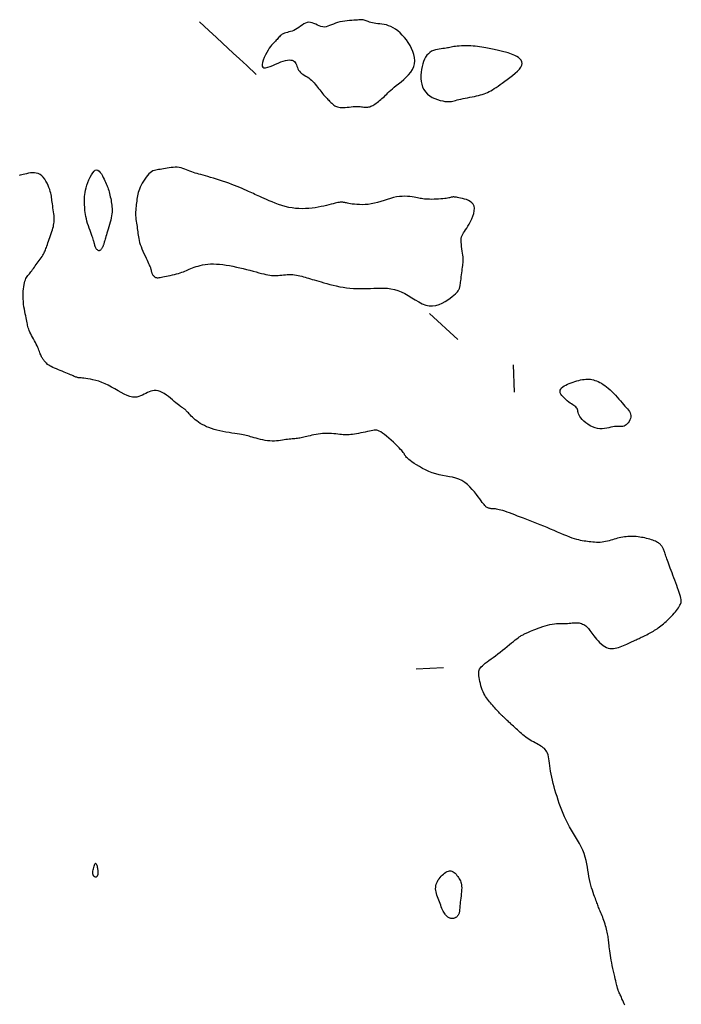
# Model space of a CAD drawing. Header units: millimetres. Extents: x 32690613 to 32693367, y 5343692 to 5344708.
# Tile 338 of 656: x 32692860 to 32692884, y 5343776 to 5343812. Entities that reach past the tile are written whole.
import ezdxf

# ---------------------------------------------------------------- set-up
doc = ezdxf.new("R2010")
doc.units = ezdxf.units.MM
doc.header["$LTSCALE"] = 20
doc.layers.add('02-DGM_HL_493.50', color=112, linetype='Continuous')

msp = doc.modelspace()

# ---------------------------------------------------------------- linework, layer by layer
at = {"layer": '02-DGM_HL_493.50', "elevation": 493.5, "flags": 128}
for points in [[(32692868.828, 5343810.124), (32692868.483, 5343810.443), (32692868.211, 5343810.694), (32692867.988, 5343810.901), (32692867.789, 5343811.084), (32692867.591, 5343811.268), (32692867.368, 5343811.474), (32692867.096, 5343811.726), (32692866.751, 5343812.045)], [(32692882.324, 5343776.016), (32692882.3, 5343776.074), (32692882.275, 5343776.134), (32692882.25, 5343776.193), (32692882.225, 5343776.251), (32692882.201, 5343776.306), (32692882.179, 5343776.357), (32692882.159, 5343776.402), (32692882.142, 5343776.441), (32692882.126, 5343776.476), (32692882.113, 5343776.507), (32692882.101, 5343776.534), (32692882.091, 5343776.558), (32692882.083, 5343776.579), (32692882.076, 5343776.598), (32692882.07, 5343776.615), (32692882.065, 5343776.633), (32692882.06, 5343776.652), (32692882.054, 5343776.675), (32692882.047, 5343776.704), (32692882.039, 5343776.74), (32692882.028, 5343776.785), (32692882.015, 5343776.841), (32692881.998, 5343776.909), (32692881.979, 5343776.987), (32692881.958, 5343777.075), (32692881.935, 5343777.168), (32692881.912, 5343777.266), (32692881.889, 5343777.367), (32692881.867, 5343777.468), (32692881.847, 5343777.567), (32692881.83, 5343777.663), (32692881.814, 5343777.755), (32692881.8, 5343777.843), (32692881.789, 5343777.927), (32692881.778, 5343778.006), (32692881.769, 5343778.081), (32692881.761, 5343778.151), (32692881.754, 5343778.216), (32692881.747, 5343778.275), (32692881.741, 5343778.331), (32692881.735, 5343778.384), (32692881.728, 5343778.434), (32692881.721, 5343778.483), (32692881.713, 5343778.533), (32692881.705, 5343778.583), (32692881.695, 5343778.635), (32692881.683, 5343778.69), (32692881.67, 5343778.748), (32692881.656, 5343778.807), (32692881.64, 5343778.868), (32692881.623, 5343778.93), (32692881.604, 5343778.993), (32692881.585, 5343779.055), (32692881.563, 5343779.117), (32692881.541, 5343779.178), (32692881.518, 5343779.238), (32692881.494, 5343779.297), (32692881.471, 5343779.354), (32692881.448, 5343779.408), (32692881.426, 5343779.46), (32692881.405, 5343779.51), (32692881.385, 5343779.557), (32692881.368, 5343779.601), (32692881.352, 5343779.643), (32692881.337, 5343779.685), (32692881.322, 5343779.728), (32692881.307, 5343779.772), (32692881.29, 5343779.82), (32692881.271, 5343779.872), (32692881.249, 5343779.93), (32692881.224, 5343779.996), (32692881.197, 5343780.068), (32692881.168, 5343780.146), (32692881.139, 5343780.231), (32692881.11, 5343780.321), (32692881.082, 5343780.417), (32692881.056, 5343780.517), (32692881.033, 5343780.623), (32692881.014, 5343780.732), (32692880.997, 5343780.846), (32692880.98, 5343780.962), (32692880.962, 5343781.081), (32692880.941, 5343781.202), (32692880.915, 5343781.325), (32692880.882, 5343781.448), (32692880.84, 5343781.571), (32692880.789, 5343781.694), (32692880.729, 5343781.817), (32692880.663, 5343781.94), (32692880.592, 5343782.062), (32692880.518, 5343782.184), (32692880.444, 5343782.306), (32692880.371, 5343782.429), (32692880.302, 5343782.551), (32692880.237, 5343782.674), (32692880.177, 5343782.796), (32692880.121, 5343782.919), (32692880.069, 5343783.042), (32692880.02, 5343783.166), (32692879.974, 5343783.289), (32692879.93, 5343783.412), (32692879.888, 5343783.536), (32692879.847, 5343783.659), (32692879.808, 5343783.782), (32692879.771, 5343783.904), (32692879.737, 5343784.025), (32692879.705, 5343784.144), (32692879.676, 5343784.26), (32692879.65, 5343784.374), (32692879.628, 5343784.485), (32692879.61, 5343784.591), (32692879.596, 5343784.694), (32692879.583, 5343784.791), (32692879.571, 5343784.884), (32692879.56, 5343784.97), (32692879.548, 5343785.05), (32692879.534, 5343785.123), (32692879.518, 5343785.189), (32692879.498, 5343785.247), (32692879.474, 5343785.298), (32692879.447, 5343785.343), (32692879.416, 5343785.383), (32692879.382, 5343785.419), (32692879.343, 5343785.452), (32692879.301, 5343785.483), (32692879.255, 5343785.512), (32692879.205, 5343785.542), (32692879.152, 5343785.571), (32692879.096, 5343785.601), (32692879.039, 5343785.632), (32692878.981, 5343785.663), (32692878.922, 5343785.696), (32692878.864, 5343785.73), (32692878.807, 5343785.766), (32692878.752, 5343785.804), (32692878.698, 5343785.844), (32692878.646, 5343785.885), (32692878.595, 5343785.927), (32692878.545, 5343785.971), (32692878.495, 5343786.015), (32692878.446, 5343786.059), (32692878.398, 5343786.104), (32692878.349, 5343786.149), (32692878.301, 5343786.194), (32692878.254, 5343786.237), (32692878.208, 5343786.279), (32692878.165, 5343786.32), (32692878.124, 5343786.358), (32692878.086, 5343786.393), (32692878.052, 5343786.424), (32692878.021, 5343786.453), (32692877.994, 5343786.478), (32692877.97, 5343786.5), (32692877.949, 5343786.52), (32692877.929, 5343786.537), (32692877.912, 5343786.554), (32692877.895, 5343786.569), (32692877.879, 5343786.585), (32692877.862, 5343786.6), (32692877.845, 5343786.615), (32692877.828, 5343786.632), (32692877.809, 5343786.65), (32692877.788, 5343786.671), (32692877.766, 5343786.694), (32692877.74, 5343786.721), (32692877.712, 5343786.752), (32692877.681, 5343786.787), (32692877.646, 5343786.825), (32692877.609, 5343786.867), (32692877.571, 5343786.91), (32692877.531, 5343786.956), (32692877.491, 5343787.002), (32692877.451, 5343787.049), (32692877.411, 5343787.094), (32692877.372, 5343787.139), (32692877.335, 5343787.184), (32692877.298, 5343787.229), (32692877.263, 5343787.276), (32692877.229, 5343787.326), (32692877.197, 5343787.379), (32692877.166, 5343787.437), (32692877.137, 5343787.501), (32692877.109, 5343787.57), (32692877.083, 5343787.645), (32692877.059, 5343787.722), (32692877.038, 5343787.801), (32692877.019, 5343787.879), (32692877.004, 5343787.955), (32692876.991, 5343788.027), (32692876.983, 5343788.092), (32692876.978, 5343788.151), (32692876.978, 5343788.203), (32692876.984, 5343788.251), (32692876.995, 5343788.294), (32692877.012, 5343788.335), (32692877.037, 5343788.375), (32692877.07, 5343788.415), (32692877.11, 5343788.456), (32692877.16, 5343788.5), (32692877.218, 5343788.546), (32692877.282, 5343788.596), (32692877.353, 5343788.648), (32692877.429, 5343788.703), (32692877.509, 5343788.761), (32692877.592, 5343788.822), (32692877.677, 5343788.887), (32692877.764, 5343788.954), (32692877.85, 5343789.023), (32692877.936, 5343789.093), (32692878.019, 5343789.161), (32692878.1, 5343789.228), (32692878.176, 5343789.29), (32692878.246, 5343789.348), (32692878.311, 5343789.399), (32692878.368, 5343789.443), (32692878.418, 5343789.481), (32692878.463, 5343789.512), (32692878.502, 5343789.538), (32692878.538, 5343789.559), (32692878.57, 5343789.578), (32692878.6, 5343789.594), (32692878.628, 5343789.608), (32692878.655, 5343789.621), (32692878.683, 5343789.634), (32692878.713, 5343789.648), (32692878.745, 5343789.662), (32692878.782, 5343789.678), (32692878.825, 5343789.696), (32692878.874, 5343789.717), (32692878.931, 5343789.741), (32692878.997, 5343789.768), (32692879.071, 5343789.798), (32692879.15, 5343789.83), (32692879.234, 5343789.862), (32692879.321, 5343789.893), (32692879.41, 5343789.921), (32692879.498, 5343789.946), (32692879.585, 5343789.967), (32692879.668, 5343789.982), (32692879.748, 5343789.992), (32692879.825, 5343789.998), (32692879.9, 5343790.001), (32692879.971, 5343790.002), (32692880.04, 5343790.002), (32692880.106, 5343790.002), (32692880.169, 5343790.004), (32692880.231, 5343790.007), (32692880.29, 5343790.012), (32692880.347, 5343790.018), (32692880.402, 5343790.023), (32692880.455, 5343790.028), (32692880.507, 5343790.031), (32692880.557, 5343790.031), (32692880.605, 5343790.029), (32692880.652, 5343790.023), (32692880.698, 5343790.013), (32692880.742, 5343790), (32692880.784, 5343789.984), (32692880.825, 5343789.964), (32692880.863, 5343789.941), (32692880.899, 5343789.915), (32692880.932, 5343789.887), (32692880.964, 5343789.855), (32692880.994, 5343789.821), (32692881.023, 5343789.784), (32692881.053, 5343789.744), (32692881.084, 5343789.7), (32692881.118, 5343789.652), (32692881.155, 5343789.602), (32692881.196, 5343789.547), (32692881.242, 5343789.489), (32692881.294, 5343789.428), (32692881.349, 5343789.367), (32692881.407, 5343789.308), (32692881.467, 5343789.253), (32692881.53, 5343789.203), (32692881.593, 5343789.16), (32692881.657, 5343789.126), (32692881.721, 5343789.102), (32692881.784, 5343789.088), (32692881.846, 5343789.083), (32692881.909, 5343789.086), (32692881.971, 5343789.095), (32692882.033, 5343789.109), (32692882.095, 5343789.127), (32692882.157, 5343789.148), (32692882.218, 5343789.17), (32692882.279, 5343789.195), (32692882.339, 5343789.22), (32692882.397, 5343789.245), (32692882.452, 5343789.27), (32692882.505, 5343789.294), (32692882.554, 5343789.317), (32692882.6, 5343789.339), (32692882.64, 5343789.358), (32692882.678, 5343789.376), (32692882.713, 5343789.393), (32692882.746, 5343789.409), (32692882.78, 5343789.424), (32692882.814, 5343789.441), (32692882.85, 5343789.458), (32692882.889, 5343789.476), (32692882.932, 5343789.497), (32692882.978, 5343789.519), (32692883.027, 5343789.542), (32692883.077, 5343789.567), (32692883.129, 5343789.593), (32692883.18, 5343789.619), (32692883.232, 5343789.646), (32692883.281, 5343789.673), (32692883.33, 5343789.7), (32692883.376, 5343789.727), (32692883.421, 5343789.755), (32692883.466, 5343789.783), (32692883.51, 5343789.813), (32692883.555, 5343789.845), (32692883.6, 5343789.878), (32692883.646, 5343789.913), (32692883.694, 5343789.951), (32692883.744, 5343789.991), (32692883.794, 5343790.034), (32692883.844, 5343790.078), (32692883.895, 5343790.124), (32692883.945, 5343790.172), (32692883.995, 5343790.222), (32692884.044, 5343790.273), (32692884.091, 5343790.326), (32692884.136, 5343790.379), (32692884.179, 5343790.432), (32692884.22, 5343790.484), (32692884.257, 5343790.534), (32692884.291, 5343790.583), (32692884.32, 5343790.628), (32692884.345, 5343790.669), (32692884.366, 5343790.706), (32692884.381, 5343790.74), (32692884.392, 5343790.774), (32692884.397, 5343790.809), (32692884.397, 5343790.846), (32692884.393, 5343790.888), (32692884.383, 5343790.937), (32692884.368, 5343790.994), (32692884.348, 5343791.061), (32692884.323, 5343791.136), (32692884.294, 5343791.218), (32692884.263, 5343791.306), (32692884.23, 5343791.398), (32692884.195, 5343791.492), (32692884.159, 5343791.586), (32692884.124, 5343791.679), (32692884.09, 5343791.771), (32692884.057, 5343791.859), (32692884.025, 5343791.944), (32692883.994, 5343792.025), (32692883.966, 5343792.103), (32692883.939, 5343792.177), (32692883.914, 5343792.246), (32692883.891, 5343792.31), (32692883.871, 5343792.369), (32692883.852, 5343792.423), (32692883.836, 5343792.473), (32692883.821, 5343792.519), (32692883.807, 5343792.561), (32692883.794, 5343792.599), (32692883.782, 5343792.634), (32692883.771, 5343792.666), (32692883.759, 5343792.696), (32692883.747, 5343792.723), (32692883.735, 5343792.749), (32692883.723, 5343792.772), (32692883.71, 5343792.795), (32692883.696, 5343792.816), (32692883.682, 5343792.837), (32692883.666, 5343792.857), (32692883.649, 5343792.877), (32692883.63, 5343792.897), (32692883.608, 5343792.917), (32692883.584, 5343792.937), (32692883.557, 5343792.957), (32692883.526, 5343792.977), (32692883.491, 5343792.996), (32692883.451, 5343793.015), (32692883.406, 5343793.034), (32692883.357, 5343793.053), (32692883.303, 5343793.071), (32692883.247, 5343793.089), (32692883.188, 5343793.105), (32692883.126, 5343793.121), (32692883.064, 5343793.136), (32692883.001, 5343793.149), (32692882.938, 5343793.16), (32692882.875, 5343793.17), (32692882.812, 5343793.179), (32692882.75, 5343793.185), (32692882.687, 5343793.19), (32692882.624, 5343793.193), (32692882.562, 5343793.194), (32692882.499, 5343793.193), (32692882.437, 5343793.189), (32692882.374, 5343793.183), (32692882.312, 5343793.176), (32692882.25, 5343793.166), (32692882.188, 5343793.154), (32692882.126, 5343793.141), (32692882.064, 5343793.126), (32692882.002, 5343793.11), (32692881.94, 5343793.092), (32692881.878, 5343793.073), (32692881.816, 5343793.054), (32692881.753, 5343793.036), (32692881.69, 5343793.019), (32692881.626, 5343793.004), (32692881.561, 5343792.992), (32692881.495, 5343792.983), (32692881.427, 5343792.977), (32692881.359, 5343792.976), (32692881.291, 5343792.977), (32692881.222, 5343792.981), (32692881.154, 5343792.986), (32692881.087, 5343792.993), (32692881.021, 5343793.001), (32692880.957, 5343793.009), (32692880.895, 5343793.017), (32692880.834, 5343793.026), (32692880.772, 5343793.036), (32692880.709, 5343793.048), (32692880.641, 5343793.063), (32692880.569, 5343793.082), (32692880.491, 5343793.105), (32692880.404, 5343793.135), (32692880.309, 5343793.17), (32692880.206, 5343793.21), (32692880.096, 5343793.256), (32692879.981, 5343793.304), (32692879.861, 5343793.355), (32692879.737, 5343793.408), (32692879.611, 5343793.462), (32692879.484, 5343793.516), (32692879.357, 5343793.568), (32692879.231, 5343793.62), (32692879.105, 5343793.67), (32692878.981, 5343793.719), (32692878.859, 5343793.766), (32692878.74, 5343793.812), (32692878.623, 5343793.857), (32692878.51, 5343793.9), (32692878.401, 5343793.942), (32692878.296, 5343793.982), (32692878.197, 5343794.02), (32692878.103, 5343794.054), (32692878.015, 5343794.086), (32692877.933, 5343794.114), (32692877.858, 5343794.138), (32692877.791, 5343794.158), (32692877.732, 5343794.174), (32692877.679, 5343794.185), (32692877.633, 5343794.193), (32692877.592, 5343794.199), (32692877.556, 5343794.202), (32692877.523, 5343794.204), (32692877.493, 5343794.206), (32692877.464, 5343794.207), (32692877.436, 5343794.21), (32692877.409, 5343794.213), (32692877.383, 5343794.218), (32692877.357, 5343794.224), (32692877.333, 5343794.232), (32692877.309, 5343794.241), (32692877.286, 5343794.253), (32692877.264, 5343794.266), (32692877.243, 5343794.283), (32692877.222, 5343794.302), (32692877.199, 5343794.327), (32692877.173, 5343794.358), (32692877.144, 5343794.396), (32692877.109, 5343794.442), (32692877.068, 5343794.498), (32692877.019, 5343794.565), (32692876.962, 5343794.644), (32692876.896, 5343794.731), (32692876.823, 5343794.823), (32692876.743, 5343794.917), (32692876.655, 5343795.01), (32692876.562, 5343795.096), (32692876.463, 5343795.174), (32692876.359, 5343795.24), (32692876.25, 5343795.291), (32692876.137, 5343795.33), (32692876.021, 5343795.359), (32692875.902, 5343795.382), (32692875.78, 5343795.403), (32692875.656, 5343795.424), (32692875.531, 5343795.449), (32692875.404, 5343795.481), (32692875.278, 5343795.522), (32692875.153, 5343795.572), (32692875.031, 5343795.628), (32692874.914, 5343795.688), (32692874.804, 5343795.75), (32692874.702, 5343795.812), (32692874.611, 5343795.871), (32692874.532, 5343795.926), (32692874.466, 5343795.975), (32692874.413, 5343796.018), (32692874.371, 5343796.055), (32692874.337, 5343796.088), (32692874.312, 5343796.117), (32692874.292, 5343796.143), (32692874.277, 5343796.166), (32692874.265, 5343796.187), (32692874.254, 5343796.207), (32692874.243, 5343796.227), (32692874.229, 5343796.249), (32692874.212, 5343796.274), (32692874.189, 5343796.304), (32692874.158, 5343796.34), (32692874.118, 5343796.384), (32692874.067, 5343796.436), (32692874.004, 5343796.499), (32692873.932, 5343796.569), (32692873.852, 5343796.644), (32692873.768, 5343796.72), (32692873.683, 5343796.795), (32692873.6, 5343796.866), (32692873.521, 5343796.93), (32692873.45, 5343796.983), (32692873.388, 5343797.025), (32692873.334, 5343797.054), (32692873.286, 5343797.073), (32692873.241, 5343797.083), (32692873.196, 5343797.086), (32692873.15, 5343797.082), (32692873.099, 5343797.074), (32692873.041, 5343797.062), (32692872.974, 5343797.048), (32692872.901, 5343797.033), (32692872.822, 5343797.017), (32692872.74, 5343797.001), (32692872.657, 5343796.985), (32692872.575, 5343796.97), (32692872.496, 5343796.955), (32692872.423, 5343796.943), (32692872.356, 5343796.933), (32692872.294, 5343796.926), (32692872.237, 5343796.92), (32692872.182, 5343796.917), (32692872.128, 5343796.916), (32692872.073, 5343796.917), (32692872.017, 5343796.92), (32692871.956, 5343796.925), (32692871.891, 5343796.932), (32692871.821, 5343796.94), (32692871.747, 5343796.948), (32692871.67, 5343796.956), (32692871.591, 5343796.962), (32692871.509, 5343796.967), (32692871.426, 5343796.969), (32692871.343, 5343796.968), (32692871.26, 5343796.963), (32692871.178, 5343796.954), (32692871.097, 5343796.942), (32692871.018, 5343796.929), (32692870.942, 5343796.914), (32692870.869, 5343796.898), (32692870.8, 5343796.882), (32692870.736, 5343796.866), (32692870.676, 5343796.852), (32692870.621, 5343796.839), (32692870.569, 5343796.827), (32692870.521, 5343796.816), (32692870.474, 5343796.807), (32692870.429, 5343796.798), (32692870.384, 5343796.79), (32692870.338, 5343796.784), (32692870.292, 5343796.779), (32692870.245, 5343796.774), (32692870.196, 5343796.769), (32692870.145, 5343796.765), (32692870.092, 5343796.76), (32692870.036, 5343796.754), (32692869.978, 5343796.748), (32692869.918, 5343796.74), (32692869.854, 5343796.73), (32692869.787, 5343796.72), (32692869.718, 5343796.71), (32692869.645, 5343796.701), (32692869.57, 5343796.694), (32692869.492, 5343796.689), (32692869.411, 5343796.688), (32692869.327, 5343796.692), (32692869.242, 5343796.7), (32692869.155, 5343796.713), (32692869.068, 5343796.73), (32692868.982, 5343796.749), (32692868.899, 5343796.769), (32692868.82, 5343796.79), (32692868.747, 5343796.811), (32692868.68, 5343796.83), (32692868.62, 5343796.848), (32692868.566, 5343796.863), (32692868.515, 5343796.877), (32692868.464, 5343796.89), (32692868.411, 5343796.902), (32692868.354, 5343796.913), (32692868.29, 5343796.925), (32692868.217, 5343796.937), (32692868.133, 5343796.95), (32692868.039, 5343796.965), (32692867.937, 5343796.98), (32692867.831, 5343796.997), (32692867.72, 5343797.016), (32692867.609, 5343797.037), (32692867.499, 5343797.06), (32692867.391, 5343797.086), (32692867.288, 5343797.114), (32692867.191, 5343797.146), (32692867.098, 5343797.179), (32692867.011, 5343797.215), (32692866.928, 5343797.253), (32692866.851, 5343797.293), (32692866.779, 5343797.335), (32692866.712, 5343797.379), (32692866.651, 5343797.424), (32692866.594, 5343797.47), (32692866.542, 5343797.516), (32692866.494, 5343797.561), (32692866.451, 5343797.604), (32692866.412, 5343797.646), (32692866.376, 5343797.684), (32692866.345, 5343797.719), (32692866.316, 5343797.75), (32692866.291, 5343797.776), (32692866.268, 5343797.8), (32692866.246, 5343797.82), (32692866.226, 5343797.839), (32692866.206, 5343797.855), (32692866.185, 5343797.871), (32692866.164, 5343797.886), (32692866.142, 5343797.901), (32692866.118, 5343797.917), (32692866.091, 5343797.935), (32692866.06, 5343797.956), (32692866.025, 5343797.981), (32692865.985, 5343798.011), (32692865.938, 5343798.047), (32692865.885, 5343798.09), (32692865.825, 5343798.141), (32692865.759, 5343798.198), (32692865.688, 5343798.257), (32692865.613, 5343798.317), (32692865.537, 5343798.374), (32692865.459, 5343798.426), (32692865.382, 5343798.471), (32692865.306, 5343798.506), (32692865.234, 5343798.528), (32692865.164, 5343798.538), (32692865.096, 5343798.539), (32692865.031, 5343798.53), (32692864.967, 5343798.514), (32692864.904, 5343798.492), (32692864.842, 5343798.465), (32692864.781, 5343798.435), (32692864.719, 5343798.403), (32692864.657, 5343798.371), (32692864.592, 5343798.342), (32692864.525, 5343798.317), (32692864.453, 5343798.3), (32692864.376, 5343798.293), (32692864.292, 5343798.298), (32692864.202, 5343798.318), (32692864.103, 5343798.353), (32692863.997, 5343798.402), (32692863.885, 5343798.461), (32692863.769, 5343798.527), (32692863.65, 5343798.596), (32692863.53, 5343798.665), (32692863.409, 5343798.731), (32692863.29, 5343798.79), (32692863.173, 5343798.839), (32692863.06, 5343798.879), (32692862.952, 5343798.912), (32692862.849, 5343798.937), (32692862.754, 5343798.956), (32692862.666, 5343798.97), (32692862.588, 5343798.981), (32692862.519, 5343798.988), (32692862.462, 5343798.994), (32692862.414, 5343798.999), (32692862.374, 5343799.002), (32692862.339, 5343799.006), (32692862.309, 5343799.01), (32692862.28, 5343799.016), (32692862.253, 5343799.023), (32692862.224, 5343799.032), (32692862.192, 5343799.045), (32692862.157, 5343799.059), (32692862.118, 5343799.076), (32692862.075, 5343799.096), (32692862.029, 5343799.117), (32692861.977, 5343799.14), (32692861.921, 5343799.164), (32692861.86, 5343799.19), (32692861.794, 5343799.216), (32692861.725, 5343799.244), (32692861.653, 5343799.272), (32692861.581, 5343799.3), (32692861.51, 5343799.329), (32692861.442, 5343799.358), (32692861.378, 5343799.386), (32692861.321, 5343799.415), (32692861.27, 5343799.443), (32692861.227, 5343799.47), (32692861.189, 5343799.497), (32692861.156, 5343799.524), (32692861.128, 5343799.55), (32692861.104, 5343799.575), (32692861.082, 5343799.601), (32692861.063, 5343799.625), (32692861.044, 5343799.649), (32692861.027, 5343799.673), (32692861.011, 5343799.698), (32692860.995, 5343799.723), (32692860.98, 5343799.75), (32692860.965, 5343799.779), (32692860.95, 5343799.81), (32692860.935, 5343799.845), (32692860.92, 5343799.882), (32692860.904, 5343799.923), (32692860.887, 5343799.967), (32692860.869, 5343800.014), (32692860.848, 5343800.065), (32692860.826, 5343800.119), (32692860.8, 5343800.176), (32692860.772, 5343800.235), (32692860.74, 5343800.298), (32692860.707, 5343800.363), (32692860.671, 5343800.429), (32692860.636, 5343800.494), (32692860.602, 5343800.559), (32692860.569, 5343800.622), (32692860.54, 5343800.682), (32692860.515, 5343800.738), (32692860.495, 5343800.789), (32692860.479, 5343800.837), (32692860.467, 5343800.884), (32692860.456, 5343800.929), (32692860.447, 5343800.976), (32692860.439, 5343801.025), (32692860.429, 5343801.079), (32692860.418, 5343801.137), (32692860.404, 5343801.203), (32692860.388, 5343801.275), (32692860.371, 5343801.352), (32692860.354, 5343801.434), (32692860.338, 5343801.52), (32692860.322, 5343801.61), (32692860.309, 5343801.702), (32692860.299, 5343801.797), (32692860.293, 5343801.893), (32692860.29, 5343801.988), (32692860.291, 5343802.082), (32692860.295, 5343802.174), (32692860.301, 5343802.261), (32692860.311, 5343802.344), (32692860.323, 5343802.419), (32692860.338, 5343802.487), (32692860.354, 5343802.546), (32692860.373, 5343802.596), (32692860.393, 5343802.641), (32692860.415, 5343802.68), (32692860.439, 5343802.716), (32692860.464, 5343802.75), (32692860.49, 5343802.783), (32692860.518, 5343802.816), (32692860.546, 5343802.852), (32692860.575, 5343802.889), (32692860.606, 5343802.929), (32692860.637, 5343802.97), (32692860.669, 5343803.013), (32692860.702, 5343803.058), (32692860.736, 5343803.104), (32692860.771, 5343803.151), (32692860.807, 5343803.2), (32692860.844, 5343803.25), (32692860.88, 5343803.3), (32692860.916, 5343803.35), (32692860.95, 5343803.399), (32692860.982, 5343803.447), (32692861.011, 5343803.493), (32692861.037, 5343803.537), (32692861.06, 5343803.579), (32692861.079, 5343803.618), (32692861.097, 5343803.658), (32692861.113, 5343803.698), (32692861.128, 5343803.74), (32692861.144, 5343803.784), (32692861.161, 5343803.833), (32692861.18, 5343803.887), (32692861.201, 5343803.947), (32692861.224, 5343804.012), (32692861.248, 5343804.08), (32692861.273, 5343804.15), (32692861.298, 5343804.222), (32692861.322, 5343804.292), (32692861.345, 5343804.361), (32692861.365, 5343804.426), (32692861.383, 5343804.488), (32692861.397, 5343804.545), (32692861.409, 5343804.6), (32692861.419, 5343804.655), (32692861.425, 5343804.709), (32692861.428, 5343804.764), (32692861.429, 5343804.822), (32692861.427, 5343804.883), (32692861.422, 5343804.949), (32692861.414, 5343805.019), (32692861.405, 5343805.09), (32692861.395, 5343805.163), (32692861.384, 5343805.236), (32692861.373, 5343805.307), (32692861.363, 5343805.375), (32692861.354, 5343805.44), (32692861.346, 5343805.5), (32692861.339, 5343805.556), (32692861.332, 5343805.61), (32692861.324, 5343805.664), (32692861.314, 5343805.718), (32692861.302, 5343805.776), (32692861.285, 5343805.837), (32692861.264, 5343805.903), (32692861.238, 5343805.976), (32692861.206, 5343806.054), (32692861.169, 5343806.133), (32692861.127, 5343806.211), (32692861.08, 5343806.285), (32692861.028, 5343806.352), (32692860.971, 5343806.41), (32692860.909, 5343806.457), (32692860.843, 5343806.489), (32692860.773, 5343806.508), (32692860.702, 5343806.517), (32692860.629, 5343806.517), (32692860.556, 5343806.51), (32692860.485, 5343806.498), (32692860.417, 5343806.483), (32692860.353, 5343806.468), (32692860.293, 5343806.454), (32692860.238, 5343806.441), (32692860.188, 5343806.43), (32692860.14, 5343806.421)], [(32692875.174, 5343801.365), (32692876.213, 5343800.405)], [(32692878.289, 5343798.485), (32692878.25, 5343799.484)], [(32692875.682, 5343788.375), (32692874.683, 5343788.336)]]:
    msp.add_lwpolyline(points, dxfattribs=at)
for points in [[(32692870.754, 5343812.034), (32692870.692, 5343812.024), (32692870.631, 5343812.002), (32692870.569, 5343811.97), (32692870.508, 5343811.931), (32692870.447, 5343811.888), (32692870.387, 5343811.844), (32692870.326, 5343811.802), (32692870.265, 5343811.765), (32692870.203, 5343811.735), (32692870.142, 5343811.711), (32692870.082, 5343811.692), (32692870.024, 5343811.676), (32692869.968, 5343811.662), (32692869.915, 5343811.648), (32692869.865, 5343811.632), (32692869.82, 5343811.614), (32692869.779, 5343811.591), (32692869.743, 5343811.565), (32692869.709, 5343811.536), (32692869.679, 5343811.504), (32692869.649, 5343811.471), (32692869.621, 5343811.437), (32692869.592, 5343811.404), (32692869.563, 5343811.37), (32692869.532, 5343811.338), (32692869.499, 5343811.306), (32692869.465, 5343811.272), (32692869.428, 5343811.234), (32692869.39, 5343811.19), (32692869.349, 5343811.139), (32692869.306, 5343811.079), (32692869.26, 5343811.008), (32692869.212, 5343810.926), (32692869.165, 5343810.835), (32692869.121, 5343810.742), (32692869.084, 5343810.649), (32692869.057, 5343810.562), (32692869.044, 5343810.486), (32692869.046, 5343810.425), (32692869.068, 5343810.384), (32692869.111, 5343810.365), (32692869.173, 5343810.367), (32692869.249, 5343810.385), (32692869.337, 5343810.415), (32692869.433, 5343810.453), (32692869.532, 5343810.496), (32692869.632, 5343810.538), (32692869.727, 5343810.576), (32692869.816, 5343810.607), (32692869.897, 5343810.63), (32692869.971, 5343810.644), (32692870.037, 5343810.651), (32692870.096, 5343810.649), (32692870.147, 5343810.64), (32692870.191, 5343810.622), (32692870.227, 5343810.596), (32692870.256, 5343810.562), (32692870.279, 5343810.522), (32692870.299, 5343810.477), (32692870.317, 5343810.428), (32692870.335, 5343810.378), (32692870.355, 5343810.329), (32692870.378, 5343810.281), (32692870.408, 5343810.236), (32692870.444, 5343810.196), (32692870.487, 5343810.159), (32692870.535, 5343810.125), (32692870.587, 5343810.093), (32692870.641, 5343810.061), (32692870.696, 5343810.027), (32692870.75, 5343809.992), (32692870.804, 5343809.952), (32692870.855, 5343809.909), (32692870.903, 5343809.862), (32692870.949, 5343809.812), (32692870.992, 5343809.76), (32692871.034, 5343809.707), (32692871.075, 5343809.654), (32692871.114, 5343809.603), (32692871.152, 5343809.553), (32692871.189, 5343809.506), (32692871.226, 5343809.461), (32692871.261, 5343809.419), (32692871.296, 5343809.379), (32692871.33, 5343809.341), (32692871.362, 5343809.305), (32692871.394, 5343809.271), (32692871.425, 5343809.238), (32692871.454, 5343809.206), (32692871.483, 5343809.175), (32692871.511, 5343809.145), (32692871.539, 5343809.117), (32692871.566, 5343809.09), (32692871.593, 5343809.064), (32692871.62, 5343809.04), (32692871.648, 5343809.017), (32692871.676, 5343808.995), (32692871.705, 5343808.975), (32692871.737, 5343808.958), (32692871.771, 5343808.942), (32692871.81, 5343808.929), (32692871.853, 5343808.919), (32692871.902, 5343808.912), (32692871.958, 5343808.909), (32692872.021, 5343808.91), (32692872.089, 5343808.914), (32692872.161, 5343808.92), (32692872.235, 5343808.927), (32692872.31, 5343808.934), (32692872.383, 5343808.94), (32692872.454, 5343808.945), (32692872.519, 5343808.948), (32692872.579, 5343808.947), (32692872.632, 5343808.944), (32692872.681, 5343808.939), (32692872.725, 5343808.933), (32692872.766, 5343808.927), (32692872.805, 5343808.923), (32692872.842, 5343808.92), (32692872.878, 5343808.919), (32692872.913, 5343808.923), (32692872.949, 5343808.929), (32692872.985, 5343808.939), (32692873.021, 5343808.952), (32692873.058, 5343808.969), (32692873.096, 5343808.988), (32692873.135, 5343809.011), (32692873.175, 5343809.036), (32692873.216, 5343809.064), (32692873.259, 5343809.094), (32692873.302, 5343809.127), (32692873.346, 5343809.161), (32692873.39, 5343809.198), (32692873.434, 5343809.236), (32692873.478, 5343809.275), (32692873.521, 5343809.315), (32692873.564, 5343809.356), (32692873.608, 5343809.398), (32692873.653, 5343809.442), (32692873.702, 5343809.489), (32692873.756, 5343809.538), (32692873.816, 5343809.592), (32692873.883, 5343809.65), (32692873.959, 5343809.713), (32692874.044, 5343809.782), (32692874.136, 5343809.855), (32692874.23, 5343809.935), (32692874.322, 5343810.019), (32692874.409, 5343810.109), (32692874.487, 5343810.203), (32692874.551, 5343810.302), (32692874.599, 5343810.405), (32692874.626, 5343810.513), (32692874.635, 5343810.624), (32692874.626, 5343810.737), (32692874.602, 5343810.85), (32692874.566, 5343810.963), (32692874.518, 5343811.074), (32692874.461, 5343811.183), (32692874.398, 5343811.287), (32692874.329, 5343811.386), (32692874.255, 5343811.479), (32692874.179, 5343811.565), (32692874.099, 5343811.644), (32692874.017, 5343811.715), (32692873.933, 5343811.777), (32692873.848, 5343811.83), (32692873.763, 5343811.874), (32692873.678, 5343811.907), (32692873.595, 5343811.932), (32692873.513, 5343811.95), (32692873.433, 5343811.962), (32692873.356, 5343811.972), (32692873.282, 5343811.979), (32692873.212, 5343811.986), (32692873.147, 5343811.996), (32692873.086, 5343812.008), (32692873.031, 5343812.022), (32692872.979, 5343812.039), (32692872.932, 5343812.056), (32692872.889, 5343812.073), (32692872.85, 5343812.089), (32692872.814, 5343812.102), (32692872.781, 5343812.113), (32692872.75, 5343812.121), (32692872.721, 5343812.125), (32692872.691, 5343812.126), (32692872.659, 5343812.125), (32692872.623, 5343812.122), (32692872.581, 5343812.118), (32692872.533, 5343812.113), (32692872.475, 5343812.108), (32692872.408, 5343812.103), (32692872.332, 5343812.098), (32692872.25, 5343812.091), (32692872.163, 5343812.083), (32692872.074, 5343812.072), (32692871.984, 5343812.059), (32692871.896, 5343812.042), (32692871.811, 5343812.02), (32692871.732, 5343811.994), (32692871.656, 5343811.965), (32692871.585, 5343811.935), (32692871.517, 5343811.908), (32692871.451, 5343811.884), (32692871.387, 5343811.866), (32692871.324, 5343811.858), (32692871.262, 5343811.859), (32692871.199, 5343811.873), (32692871.135, 5343811.897), (32692871.071, 5343811.926), (32692871.008, 5343811.957), (32692870.944, 5343811.987), (32692870.88, 5343812.013), (32692870.817, 5343812.029)], [(32692875.024, 5343809.477), (32692875.097, 5343809.401), (32692875.181, 5343809.336), (32692875.274, 5343809.281), (32692875.372, 5343809.235), (32692875.471, 5343809.198), (32692875.568, 5343809.17), (32692875.659, 5343809.148), (32692875.742, 5343809.134), (32692875.813, 5343809.126), (32692875.874, 5343809.124), (32692875.928, 5343809.127), (32692875.978, 5343809.134), (32692876.026, 5343809.144), (32692876.075, 5343809.156), (32692876.127, 5343809.171), (32692876.185, 5343809.186), (32692876.251, 5343809.202), (32692876.324, 5343809.217), (32692876.402, 5343809.233), (32692876.484, 5343809.249), (32692876.569, 5343809.265), (32692876.654, 5343809.282), (32692876.738, 5343809.298), (32692876.819, 5343809.315), (32692876.896, 5343809.332), (32692876.969, 5343809.35), (32692877.04, 5343809.369), (32692877.107, 5343809.389), (32692877.172, 5343809.411), (32692877.235, 5343809.435), (32692877.297, 5343809.462), (32692877.359, 5343809.491), (32692877.42, 5343809.524), (32692877.482, 5343809.56), (32692877.547, 5343809.601), (32692877.613, 5343809.645), (32692877.684, 5343809.693), (32692877.759, 5343809.747), (32692877.84, 5343809.805), (32692877.928, 5343809.868), (32692878.022, 5343809.937), (32692878.12, 5343810.01), (32692878.218, 5343810.085), (32692878.31, 5343810.162), (32692878.395, 5343810.24), (32692878.466, 5343810.316), (32692878.521, 5343810.39), (32692878.555, 5343810.46), (32692878.566, 5343810.525), (32692878.555, 5343810.585), (32692878.527, 5343810.64), (32692878.484, 5343810.69), (32692878.43, 5343810.735), (32692878.369, 5343810.775), (32692878.305, 5343810.811), (32692878.24, 5343810.842), (32692878.178, 5343810.869), (32692878.119, 5343810.891), (32692878.062, 5343810.911), (32692878.007, 5343810.927), (32692877.954, 5343810.941), (32692877.903, 5343810.953), (32692877.852, 5343810.964), (32692877.801, 5343810.975), (32692877.751, 5343810.986), (32692877.7, 5343810.996), (32692877.648, 5343811.007), (32692877.595, 5343811.018), (32692877.541, 5343811.03), (32692877.484, 5343811.041), (32692877.426, 5343811.054), (32692877.364, 5343811.066), (32692877.299, 5343811.08), (32692877.232, 5343811.094), (32692877.161, 5343811.107), (32692877.088, 5343811.12), (32692877.012, 5343811.132), (32692876.933, 5343811.143), (32692876.852, 5343811.153), (32692876.768, 5343811.16), (32692876.683, 5343811.165), (32692876.596, 5343811.167), (32692876.51, 5343811.168), (32692876.425, 5343811.167), (32692876.343, 5343811.164), (32692876.265, 5343811.159), (32692876.193, 5343811.153), (32692876.127, 5343811.146), (32692876.068, 5343811.138), (32692876.015, 5343811.129), (32692875.967, 5343811.12), (32692875.921, 5343811.11), (32692875.876, 5343811.101), (32692875.83, 5343811.091), (32692875.78, 5343811.083), (32692875.726, 5343811.075), (32692875.666, 5343811.068), (32692875.601, 5343811.06), (32692875.532, 5343811.051), (32692875.462, 5343811.038), (32692875.391, 5343811.021), (32692875.321, 5343810.998), (32692875.253, 5343810.968), (32692875.19, 5343810.929), (32692875.132, 5343810.88), (32692875.079, 5343810.821), (32692875.033, 5343810.753), (32692874.991, 5343810.678), (32692874.955, 5343810.594), (32692874.925, 5343810.504), (32692874.9, 5343810.407), (32692874.881, 5343810.305), (32692874.867, 5343810.198), (32692874.86, 5343810.088), (32692874.86, 5343809.977), (32692874.87, 5343809.867), (32692874.89, 5343809.76), (32692874.922, 5343809.658), (32692874.966, 5343809.563)], [(32692863.074, 5343803.661), (32692863.058, 5343803.662), (32692863.042, 5343803.668), (32692863.026, 5343803.677), (32692863.01, 5343803.689), (32692862.995, 5343803.703), (32692862.981, 5343803.719), (32692862.968, 5343803.736), (32692862.957, 5343803.754), (32692862.948, 5343803.771), (32692862.94, 5343803.788), (32692862.933, 5343803.806), (32692862.927, 5343803.823), (32692862.922, 5343803.841), (32692862.917, 5343803.86), (32692862.913, 5343803.879), (32692862.908, 5343803.899), (32692862.903, 5343803.921), (32692862.897, 5343803.944), (32692862.889, 5343803.971), (32692862.88, 5343804.001), (32692862.869, 5343804.037), (32692862.855, 5343804.079), (32692862.838, 5343804.128), (32692862.818, 5343804.185), (32692862.794, 5343804.251), (32692862.768, 5343804.325), (32692862.74, 5343804.404), (32692862.711, 5343804.488), (32692862.682, 5343804.574), (32692862.654, 5343804.662), (32692862.629, 5343804.748), (32692862.607, 5343804.833), (32692862.589, 5343804.913), (32692862.575, 5343804.991), (32692862.565, 5343805.064), (32692862.556, 5343805.135), (32692862.551, 5343805.204), (32692862.546, 5343805.27), (32692862.543, 5343805.334), (32692862.541, 5343805.397), (32692862.538, 5343805.459), (32692862.537, 5343805.522), (32692862.537, 5343805.585), (32692862.54, 5343805.652), (32692862.547, 5343805.722), (32692862.558, 5343805.797), (32692862.574, 5343805.878), (32692862.596, 5343805.967), (32692862.625, 5343806.063), (32692862.66, 5343806.163), (32692862.7, 5343806.264), (32692862.743, 5343806.36), (32692862.79, 5343806.447), (32692862.838, 5343806.521), (32692862.887, 5343806.577), (32692862.935, 5343806.611), (32692862.983, 5343806.62), (32692863.029, 5343806.607), (32692863.073, 5343806.576), (32692863.115, 5343806.53), (32692863.155, 5343806.474), (32692863.193, 5343806.411), (32692863.227, 5343806.346), (32692863.258, 5343806.283), (32692863.287, 5343806.224), (32692863.312, 5343806.169), (32692863.334, 5343806.118), (32692863.355, 5343806.069), (32692863.374, 5343806.022), (32692863.391, 5343805.974), (32692863.408, 5343805.925), (32692863.424, 5343805.873), (32692863.44, 5343805.819), (32692863.455, 5343805.761), (32692863.47, 5343805.701), (32692863.484, 5343805.64), (32692863.497, 5343805.577), (32692863.51, 5343805.514), (32692863.521, 5343805.451), (32692863.53, 5343805.388), (32692863.538, 5343805.326), (32692863.544, 5343805.265), (32692863.547, 5343805.203), (32692863.548, 5343805.141), (32692863.546, 5343805.076), (32692863.541, 5343805.009), (32692863.532, 5343804.939), (32692863.519, 5343804.865), (32692863.502, 5343804.786), (32692863.482, 5343804.705), (32692863.459, 5343804.622), (32692863.434, 5343804.539), (32692863.409, 5343804.457), (32692863.385, 5343804.379), (32692863.361, 5343804.306), (32692863.34, 5343804.239), (32692863.322, 5343804.179), (32692863.306, 5343804.127), (32692863.293, 5343804.081), (32692863.282, 5343804.041), (32692863.272, 5343804.006), (32692863.264, 5343803.975), (32692863.256, 5343803.947), (32692863.249, 5343803.922), (32692863.242, 5343803.9), (32692863.235, 5343803.878), (32692863.228, 5343803.859), (32692863.221, 5343803.84), (32692863.213, 5343803.822), (32692863.204, 5343803.804), (32692863.195, 5343803.786), (32692863.185, 5343803.768), (32692863.174, 5343803.75), (32692863.162, 5343803.731), (32692863.149, 5343803.714), (32692863.135, 5343803.697), (32692863.121, 5343803.683), (32692863.106, 5343803.672), (32692863.09, 5343803.665)], [(32692873.137, 5343802.286), (32692873.262, 5343802.291), (32692873.387, 5343802.294), (32692873.512, 5343802.292), (32692873.637, 5343802.285), (32692873.763, 5343802.27), (32692873.889, 5343802.245), (32692874.016, 5343802.209), (32692874.143, 5343802.159), (32692874.27, 5343802.094), (32692874.398, 5343802.019), (32692874.526, 5343801.939), (32692874.655, 5343801.859), (32692874.783, 5343801.784), (32692874.91, 5343801.72), (32692875.037, 5343801.671), (32692875.164, 5343801.643), (32692875.288, 5343801.639), (32692875.411, 5343801.657), (32692875.529, 5343801.693), (32692875.642, 5343801.742), (32692875.748, 5343801.8), (32692875.845, 5343801.863), (32692875.932, 5343801.926), (32692876.008, 5343801.986), (32692876.071, 5343802.038), (32692876.122, 5343802.083), (32692876.163, 5343802.123), (32692876.195, 5343802.157), (32692876.22, 5343802.186), (32692876.239, 5343802.212), (32692876.253, 5343802.236), (32692876.263, 5343802.258), (32692876.272, 5343802.279), (32692876.279, 5343802.3), (32692876.286, 5343802.323), (32692876.291, 5343802.349), (32692876.296, 5343802.379), (32692876.301, 5343802.414), (32692876.307, 5343802.456), (32692876.313, 5343802.506), (32692876.321, 5343802.564), (32692876.329, 5343802.629), (32692876.338, 5343802.699), (32692876.347, 5343802.772), (32692876.356, 5343802.847), (32692876.366, 5343802.92), (32692876.375, 5343802.991), (32692876.383, 5343803.057), (32692876.391, 5343803.116), (32692876.397, 5343803.171), (32692876.402, 5343803.223), (32692876.405, 5343803.274), (32692876.406, 5343803.325), (32692876.405, 5343803.378), (32692876.402, 5343803.436), (32692876.395, 5343803.5), (32692876.386, 5343803.571), (32692876.375, 5343803.648), (32692876.363, 5343803.729), (32692876.352, 5343803.811), (32692876.343, 5343803.893), (32692876.337, 5343803.972), (32692876.336, 5343804.046), (32692876.34, 5343804.113), (32692876.352, 5343804.172), (32692876.37, 5343804.224), (32692876.394, 5343804.273), (32692876.423, 5343804.32), (32692876.457, 5343804.37), (32692876.496, 5343804.424), (32692876.539, 5343804.485), (32692876.584, 5343804.556), (32692876.632, 5343804.639), (32692876.68, 5343804.731), (32692876.725, 5343804.829), (32692876.764, 5343804.93), (32692876.794, 5343805.031), (32692876.813, 5343805.128), (32692876.818, 5343805.218), (32692876.805, 5343805.299), (32692876.774, 5343805.366), (32692876.727, 5343805.422), (32692876.668, 5343805.468), (32692876.599, 5343805.504), (32692876.526, 5343805.533), (32692876.451, 5343805.556), (32692876.378, 5343805.573), (32692876.31, 5343805.588), (32692876.252, 5343805.6), (32692876.202, 5343805.61), (32692876.159, 5343805.618), (32692876.122, 5343805.625), (32692876.09, 5343805.629), (32692876.062, 5343805.631), (32692876.037, 5343805.631), (32692876.014, 5343805.629), (32692875.991, 5343805.625), (32692875.968, 5343805.619), (32692875.942, 5343805.612), (32692875.913, 5343805.605), (32692875.879, 5343805.596), (32692875.838, 5343805.587), (32692875.79, 5343805.579), (32692875.733, 5343805.571), (32692875.666, 5343805.564), (32692875.591, 5343805.557), (32692875.51, 5343805.552), (32692875.426, 5343805.548), (32692875.342, 5343805.546), (32692875.259, 5343805.544), (32692875.18, 5343805.545), (32692875.108, 5343805.546), (32692875.045, 5343805.55), (32692874.988, 5343805.555), (32692874.936, 5343805.561), (32692874.887, 5343805.569), (32692874.838, 5343805.578), (32692874.788, 5343805.587), (32692874.734, 5343805.598), (32692874.675, 5343805.61), (32692874.608, 5343805.622), (32692874.534, 5343805.634), (32692874.453, 5343805.644), (32692874.366, 5343805.652), (32692874.273, 5343805.655), (32692874.175, 5343805.653), (32692874.072, 5343805.645), (32692873.965, 5343805.63), (32692873.855, 5343805.606), (32692873.742, 5343805.575), (32692873.626, 5343805.54), (32692873.509, 5343805.503), (32692873.392, 5343805.466), (32692873.274, 5343805.431), (32692873.156, 5343805.4), (32692873.04, 5343805.375), (32692872.926, 5343805.359), (32692872.815, 5343805.35), (32692872.708, 5343805.347), (32692872.606, 5343805.349), (32692872.511, 5343805.355), (32692872.424, 5343805.363), (32692872.346, 5343805.373), (32692872.277, 5343805.384), (32692872.22, 5343805.393), (32692872.172, 5343805.402), (32692872.132, 5343805.41), (32692872.099, 5343805.417), (32692872.071, 5343805.423), (32692872.047, 5343805.428), (32692872.025, 5343805.432), (32692872.004, 5343805.435), (32692871.981, 5343805.437), (32692871.957, 5343805.438), (32692871.93, 5343805.438), (32692871.899, 5343805.435), (32692871.863, 5343805.43), (32692871.821, 5343805.423), (32692871.772, 5343805.413), (32692871.714, 5343805.4), (32692871.648, 5343805.383), (32692871.573, 5343805.364), (32692871.49, 5343805.343), (32692871.4, 5343805.321), (32692871.304, 5343805.299), (32692871.203, 5343805.277), (32692871.097, 5343805.256), (32692870.987, 5343805.238), (32692870.873, 5343805.223), (32692870.757, 5343805.211), (32692870.638, 5343805.204), (32692870.517, 5343805.201), (32692870.394, 5343805.204), (32692870.27, 5343805.212), (32692870.145, 5343805.228), (32692870.019, 5343805.25), (32692869.893, 5343805.28), (32692869.768, 5343805.316), (32692869.645, 5343805.357), (32692869.526, 5343805.401), (32692869.413, 5343805.447), (32692869.306, 5343805.492), (32692869.206, 5343805.536), (32692869.116, 5343805.576), (32692869.037, 5343805.612), (32692868.965, 5343805.645), (32692868.901, 5343805.674), (32692868.841, 5343805.701), (32692868.783, 5343805.727), (32692868.726, 5343805.753), (32692868.668, 5343805.779), (32692868.607, 5343805.807), (32692868.541, 5343805.837), (32692868.469, 5343805.869), (32692868.392, 5343805.903), (32692868.31, 5343805.938), (32692868.223, 5343805.975), (32692868.13, 5343806.013), (32692868.032, 5343806.052), (32692867.929, 5343806.091), (32692867.821, 5343806.131), (32692867.709, 5343806.17), (32692867.595, 5343806.209), (32692867.481, 5343806.246), (32692867.369, 5343806.283), (32692867.259, 5343806.317), (32692867.154, 5343806.349), (32692867.056, 5343806.378), (32692866.965, 5343806.404), (32692866.881, 5343806.427), (32692866.802, 5343806.449), (32692866.729, 5343806.469), (32692866.66, 5343806.489), (32692866.593, 5343806.509), (32692866.529, 5343806.53), (32692866.465, 5343806.553), (32692866.402, 5343806.577), (32692866.338, 5343806.603), (32692866.273, 5343806.628), (32692866.208, 5343806.652), (32692866.142, 5343806.674), (32692866.075, 5343806.693), (32692866.006, 5343806.708), (32692865.936, 5343806.717), (32692865.864, 5343806.719), (32692865.79, 5343806.716), (32692865.717, 5343806.709), (32692865.644, 5343806.699), (32692865.571, 5343806.687), (32692865.501, 5343806.674), (32692865.434, 5343806.662), (32692865.37, 5343806.651), (32692865.309, 5343806.643), (32692865.253, 5343806.636), (32692865.199, 5343806.628), (32692865.147, 5343806.618), (32692865.097, 5343806.604), (32692865.047, 5343806.584), (32692864.998, 5343806.557), (32692864.947, 5343806.52), (32692864.896, 5343806.473), (32692864.845, 5343806.417), (32692864.794, 5343806.354), (32692864.745, 5343806.285), (32692864.698, 5343806.213), (32692864.654, 5343806.138), (32692864.615, 5343806.064), (32692864.58, 5343805.991), (32692864.552, 5343805.922), (32692864.528, 5343805.855), (32692864.509, 5343805.791), (32692864.493, 5343805.729), (32692864.481, 5343805.668), (32692864.47, 5343805.607), (32692864.461, 5343805.545), (32692864.452, 5343805.483), (32692864.444, 5343805.419), (32692864.435, 5343805.354), (32692864.428, 5343805.288), (32692864.421, 5343805.221), (32692864.415, 5343805.153), (32692864.412, 5343805.085), (32692864.41, 5343805.016), (32692864.412, 5343804.948), (32692864.416, 5343804.879), (32692864.422, 5343804.811), (32692864.431, 5343804.743), (32692864.44, 5343804.676), (32692864.451, 5343804.609), (32692864.462, 5343804.544), (32692864.472, 5343804.48), (32692864.481, 5343804.417), (32692864.489, 5343804.355), (32692864.496, 5343804.294), (32692864.504, 5343804.233), (32692864.512, 5343804.171), (32692864.523, 5343804.106), (32692864.538, 5343804.039), (32692864.556, 5343803.968), (32692864.579, 5343803.892), (32692864.608, 5343803.811), (32692864.641, 5343803.727), (32692864.678, 5343803.641), (32692864.716, 5343803.555), (32692864.755, 5343803.471), (32692864.793, 5343803.392), (32692864.828, 5343803.318), (32692864.859, 5343803.252), (32692864.886, 5343803.195), (32692864.907, 5343803.147), (32692864.925, 5343803.106), (32692864.939, 5343803.072), (32692864.95, 5343803.044), (32692864.959, 5343803.019), (32692864.965, 5343802.998), (32692864.97, 5343802.979), (32692864.975, 5343802.961), (32692864.979, 5343802.943), (32692864.982, 5343802.926), (32692864.986, 5343802.909), (32692864.991, 5343802.892), (32692864.996, 5343802.874), (32692865.002, 5343802.855), (32692865.01, 5343802.836), (32692865.019, 5343802.814), (32692865.031, 5343802.793), (32692865.044, 5343802.771), (32692865.06, 5343802.749), (32692865.077, 5343802.729), (32692865.097, 5343802.712), (32692865.119, 5343802.697), (32692865.143, 5343802.685), (32692865.17, 5343802.678), (32692865.2, 5343802.674), (32692865.233, 5343802.674), (32692865.271, 5343802.677), (32692865.313, 5343802.683), (32692865.36, 5343802.691), (32692865.413, 5343802.702), (32692865.471, 5343802.714), (32692865.537, 5343802.727), (32692865.607, 5343802.742), (32692865.68, 5343802.758), (32692865.756, 5343802.775), (32692865.832, 5343802.793), (32692865.907, 5343802.812), (32692865.978, 5343802.831), (32692866.046, 5343802.851), (32692866.108, 5343802.872), (32692866.165, 5343802.893), (32692866.219, 5343802.915), (32692866.272, 5343802.937), (32692866.324, 5343802.959), (32692866.377, 5343802.983), (32692866.432, 5343803.006), (32692866.492, 5343803.03), (32692866.556, 5343803.054), (32692866.625, 5343803.078), (32692866.7, 5343803.101), (32692866.78, 5343803.122), (32692866.865, 5343803.141), (32692866.956, 5343803.157), (32692867.052, 5343803.168), (32692867.153, 5343803.175), (32692867.26, 5343803.176), (32692867.371, 5343803.172), (32692867.487, 5343803.164), (32692867.606, 5343803.151), (32692867.728, 5343803.135), (32692867.851, 5343803.115), (32692867.977, 5343803.091), (32692868.103, 5343803.065), (32692868.229, 5343803.037), (32692868.354, 5343803.007), (32692868.476, 5343802.976), (32692868.596, 5343802.945), (32692868.711, 5343802.914), (32692868.82, 5343802.885), (32692868.923, 5343802.857), (32692869.017, 5343802.832), (32692869.103, 5343802.811), (32692869.181, 5343802.792), (32692869.253, 5343802.777), (32692869.321, 5343802.766), (32692869.384, 5343802.757), (32692869.446, 5343802.752), (32692869.507, 5343802.75), (32692869.568, 5343802.751), (32692869.632, 5343802.754), (32692869.697, 5343802.76), (32692869.764, 5343802.768), (32692869.831, 5343802.775), (32692869.899, 5343802.782), (32692869.967, 5343802.788), (32692870.035, 5343802.791), (32692870.103, 5343802.791), (32692870.17, 5343802.788), (32692870.235, 5343802.78), (32692870.3, 5343802.77), (32692870.365, 5343802.756), (32692870.429, 5343802.741), (32692870.493, 5343802.724), (32692870.556, 5343802.707), (32692870.619, 5343802.688), (32692870.683, 5343802.67), (32692870.747, 5343802.651), (32692870.813, 5343802.632), (32692870.883, 5343802.612), (32692870.956, 5343802.591), (32692871.034, 5343802.568), (32692871.119, 5343802.543), (32692871.21, 5343802.517), (32692871.308, 5343802.488), (32692871.414, 5343802.458), (32692871.525, 5343802.428), (32692871.642, 5343802.398), (32692871.762, 5343802.37), (32692871.885, 5343802.344), (32692872.01, 5343802.321), (32692872.135, 5343802.303), (32692872.261, 5343802.289), (32692872.387, 5343802.281), (32692872.512, 5343802.276), (32692872.637, 5343802.274), (32692872.762, 5343802.275), (32692872.887, 5343802.277), (32692873.012, 5343802.282)], [(32692880.84, 5343798.948), (32692880.901, 5343798.954), (32692880.959, 5343798.957), (32692881.016, 5343798.955), (32692881.071, 5343798.95), (32692881.126, 5343798.941), (32692881.181, 5343798.929), (32692881.236, 5343798.912), (32692881.292, 5343798.891), (32692881.35, 5343798.866), (32692881.41, 5343798.837), (32692881.471, 5343798.804), (32692881.533, 5343798.766), (32692881.596, 5343798.723), (32692881.66, 5343798.676), (32692881.724, 5343798.623), (32692881.789, 5343798.566), (32692881.854, 5343798.503), (32692881.918, 5343798.437), (32692881.983, 5343798.368), (32692882.046, 5343798.298), (32692882.108, 5343798.227), (32692882.168, 5343798.158), (32692882.226, 5343798.092), (32692882.282, 5343798.029), (32692882.335, 5343797.971), (32692882.384, 5343797.917), (32692882.429, 5343797.866), (32692882.468, 5343797.817), (32692882.5, 5343797.77), (32692882.525, 5343797.722), (32692882.541, 5343797.673), (32692882.548, 5343797.622), (32692882.545, 5343797.569), (32692882.533, 5343797.515), (32692882.514, 5343797.46), (32692882.487, 5343797.408), (32692882.455, 5343797.36), (32692882.42, 5343797.316), (32692882.381, 5343797.28), (32692882.34, 5343797.253), (32692882.299, 5343797.235), (32692882.257, 5343797.226), (32692882.214, 5343797.223), (32692882.168, 5343797.223), (32692882.119, 5343797.226), (32692882.068, 5343797.227), (32692882.012, 5343797.227), (32692881.952, 5343797.221), (32692881.888, 5343797.209), (32692881.819, 5343797.193), (32692881.745, 5343797.175), (32692881.668, 5343797.158), (32692881.588, 5343797.144), (32692881.504, 5343797.136), (32692881.418, 5343797.136), (32692881.33, 5343797.147), (32692881.24, 5343797.171), (32692881.15, 5343797.206), (32692881.062, 5343797.25), (32692880.978, 5343797.301), (32692880.9, 5343797.357), (32692880.829, 5343797.416), (32692880.767, 5343797.476), (32692880.717, 5343797.534), (32692880.679, 5343797.589), (32692880.652, 5343797.64), (32692880.634, 5343797.688), (32692880.621, 5343797.733), (32692880.611, 5343797.774), (32692880.603, 5343797.812), (32692880.593, 5343797.847), (32692880.578, 5343797.879), (32692880.559, 5343797.908), (32692880.533, 5343797.936), (32692880.501, 5343797.963), (32692880.465, 5343797.989), (32692880.424, 5343798.017), (32692880.378, 5343798.047), (32692880.329, 5343798.08), (32692880.277, 5343798.118), (32692880.223, 5343798.16), (32692880.167, 5343798.206), (32692880.114, 5343798.255), (32692880.065, 5343798.306), (32692880.022, 5343798.357), (32692879.988, 5343798.409), (32692879.966, 5343798.46), (32692879.956, 5343798.508), (32692879.962, 5343798.553), (32692879.982, 5343798.595), (32692880.014, 5343798.635), (32692880.056, 5343798.671), (32692880.107, 5343798.706), (32692880.165, 5343798.738), (32692880.229, 5343798.768), (32692880.295, 5343798.797), (32692880.364, 5343798.823), (32692880.433, 5343798.849), (32692880.503, 5343798.872), (32692880.573, 5343798.893), (32692880.642, 5343798.911), (32692880.71, 5343798.926), (32692880.776, 5343798.939)], [(32692862.849, 5343780.933), (32692862.856, 5343780.974), (32692862.864, 5343781.019), (32692862.875, 5343781.065), (32692862.887, 5343781.109), (32692862.899, 5343781.149), (32692862.913, 5343781.182), (32692862.926, 5343781.206), (32692862.94, 5343781.217), (32692862.953, 5343781.216), (32692862.965, 5343781.202), (32692862.976, 5343781.178), (32692862.987, 5343781.148), (32692862.997, 5343781.113), (32692863.005, 5343781.076), (32692863.013, 5343781.039), (32692863.019, 5343781.006), (32692863.023, 5343780.978), (32692863.027, 5343780.954), (32692863.029, 5343780.935), (32692863.031, 5343780.919), (32692863.032, 5343780.906), (32692863.032, 5343780.895), (32692863.032, 5343780.886), (32692863.032, 5343780.877), (32692863.032, 5343780.869), (32692863.031, 5343780.86), (32692863.031, 5343780.852), (32692863.03, 5343780.843), (32692863.028, 5343780.833), (32692863.027, 5343780.823), (32692863.024, 5343780.812), (32692863.021, 5343780.8), (32692863.017, 5343780.787), (32692863.012, 5343780.773), (32692863.006, 5343780.759), (32692862.999, 5343780.746), (32692862.992, 5343780.734), (32692862.983, 5343780.724), (32692862.974, 5343780.716), (32692862.963, 5343780.71), (32692862.952, 5343780.709), (32692862.94, 5343780.71), (32692862.928, 5343780.714), (32692862.916, 5343780.721), (32692862.904, 5343780.729), (32692862.892, 5343780.739), (32692862.881, 5343780.75), (32692862.872, 5343780.762), (32692862.863, 5343780.774), (32692862.855, 5343780.788), (32692862.85, 5343780.803), (32692862.845, 5343780.821), (32692862.843, 5343780.842), (32692862.843, 5343780.868), (32692862.845, 5343780.898)], [(32692875.514, 5343779.862), (32692875.491, 5343779.924), (32692875.469, 5343779.985), (32692875.448, 5343780.046), (32692875.43, 5343780.107), (32692875.416, 5343780.167), (32692875.405, 5343780.226), (32692875.4, 5343780.284), (32692875.401, 5343780.341), (32692875.408, 5343780.397), (32692875.422, 5343780.452), (32692875.441, 5343780.504), (32692875.466, 5343780.556), (32692875.494, 5343780.606), (32692875.527, 5343780.654), (32692875.563, 5343780.7), (32692875.602, 5343780.744), (32692875.643, 5343780.786), (32692875.686, 5343780.825), (32692875.73, 5343780.86), (32692875.775, 5343780.89), (32692875.82, 5343780.914), (32692875.865, 5343780.931), (32692875.91, 5343780.939), (32692875.953, 5343780.939), (32692875.996, 5343780.928), (32692876.037, 5343780.909), (32692876.076, 5343780.883), (32692876.113, 5343780.851), (32692876.148, 5343780.814), (32692876.181, 5343780.775), (32692876.211, 5343780.734), (32692876.239, 5343780.693), (32692876.265, 5343780.652), (32692876.287, 5343780.613), (32692876.306, 5343780.572), (32692876.323, 5343780.529), (32692876.335, 5343780.484), (32692876.345, 5343780.434), (32692876.351, 5343780.379), (32692876.353, 5343780.318), (32692876.351, 5343780.25), (32692876.347, 5343780.176), (32692876.34, 5343780.099), (32692876.331, 5343780.02), (32692876.322, 5343779.941), (32692876.312, 5343779.865), (32692876.303, 5343779.792), (32692876.295, 5343779.726), (32692876.289, 5343779.667), (32692876.285, 5343779.615), (32692876.281, 5343779.569), (32692876.279, 5343779.529), (32692876.276, 5343779.494), (32692876.273, 5343779.463), (32692876.27, 5343779.435), (32692876.265, 5343779.409), (32692876.258, 5343779.385), (32692876.25, 5343779.362), (32692876.24, 5343779.342), (32692876.229, 5343779.322), (32692876.217, 5343779.304), (32692876.204, 5343779.288), (32692876.19, 5343779.273), (32692876.175, 5343779.259), (32692876.16, 5343779.246), (32692876.144, 5343779.235), (32692876.127, 5343779.226), (32692876.11, 5343779.217), (32692876.092, 5343779.21), (32692876.074, 5343779.204), (32692876.056, 5343779.2), (32692876.037, 5343779.197), (32692876.017, 5343779.196), (32692875.997, 5343779.195), (32692875.977, 5343779.197), (32692875.957, 5343779.2), (32692875.936, 5343779.205), (32692875.915, 5343779.212), (32692875.894, 5343779.221), (32692875.872, 5343779.231), (32692875.851, 5343779.244), (32692875.83, 5343779.259), (32692875.808, 5343779.277), (32692875.786, 5343779.299), (32692875.765, 5343779.324), (32692875.743, 5343779.353), (32692875.72, 5343779.386), (32692875.698, 5343779.424), (32692875.676, 5343779.468), (32692875.653, 5343779.516), (32692875.63, 5343779.567), (32692875.607, 5343779.622), (32692875.584, 5343779.68), (32692875.561, 5343779.74), (32692875.537, 5343779.801)]]:
    msp.add_lwpolyline(points, close=True, dxfattribs=at)

doc.saveas('drawing.dxf')
